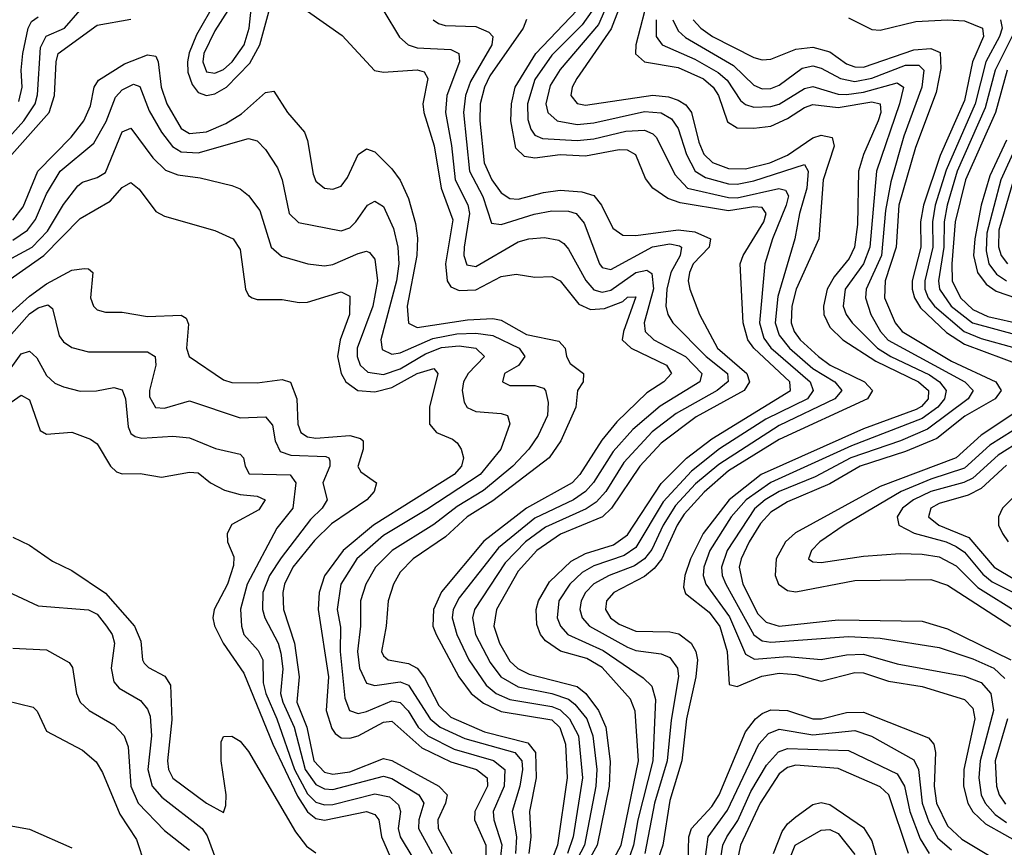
# Model space of a CAD drawing. Header units: inches. Extents: x 501365 to 657855, y 482276 to 547543.
# Tile 866 of 957: x 620906 to 623245, y 503165 to 505130. Entities that reach past the tile are written whole.
import ezdxf

# ---------------------------------------------------------------- set-up
doc = ezdxf.new("R2010")
doc.units = ezdxf.units.IN
doc.header["$MEASUREMENT"] = 0
doc.layers.add('A6520', color=7, linetype='Continuous')

msp = doc.modelspace()

# ---------------------------------------------------------------- linework, layer by layer
at = {"layer": 'A6520', "color": 5}
for points, elevation in [([(622320.8, 505210), (622281.1, 505118.9), (622190, 505011.5), (622165.9, 504974.1), (622155.5, 504930), (622160.5, 504910), (622182.6, 504890), (622230, 504881.1), (622270, 504885.4), (622390, 504911.8), (622430, 504909), (622454.3, 504894.4), (622470, 504871.7), (622489.6, 504810), (622510.7, 504770.7), (622535, 504755), (622590, 504740.3), (622610, 504739.4), (622650, 504747.3), (622770, 504786.2), (622779, 504770), (622775.6, 504730), (622758, 504670), (622747.5, 504610), (622707.1, 504472.9), (622700.3, 504410), (622710, 504381.1), (622734.3, 504350), (622790, 504302), (622841.9, 504270), (622858.5, 504250), (622842.6, 504230), (622710, 504166.8), (622566.4, 504073.6), (622511.7, 504028.3), (622463.5, 503976.5), (622434.2, 503930), (622407.6, 503872.4), (622390, 503850), (622366.5, 503833.5), (622306, 503810), (622270, 503790.6), (622250.1, 503770), (622239.8, 503750), (622236.7, 503730), (622242.4, 503710), (622259.7, 503690), (622350, 503640), (622370, 503632.6), (622430, 503624.7), (622450, 503615.6), (622468.2, 503590), (622470.9, 503570.9), (622453.3, 503466.7), (622444.2, 503370), (622414.2, 503270), (622390.7, 503150)], 3160), ([(622349.7, 505210), (622311.3, 505108.7), (622229.5, 504990), (622218.5, 504970), (622215.1, 504950), (622230, 504931.3), (622250, 504926.7), (622410, 504950.9), (622447.1, 504947.1), (622470, 504939.2), (622488, 504928), (622501.5, 504910), (622519.2, 504839.2), (622531, 504811), (622551.3, 504791.3), (622590, 504776.8), (622630, 504775.7), (622688.1, 504790), (622730, 504808.2), (622790, 504849.8), (622810, 504855.5), (622836, 504850), (622840.8, 504830), (622814.6, 504750), (622804.6, 504610), (622750.1, 504490.1), (622739.8, 504450), (622738.5, 504410), (622745.5, 504390), (622759.8, 504370), (622803.1, 504330), (622831.3, 504310), (622912.6, 504270), (622931.8, 504250), (622919.7, 504230), (622710, 504133.6), (622590, 504058.5), (622531.6, 504008.4), (622484.1, 503955.9), (622467.4, 503930), (622431.1, 503850), (622413, 503827), (622390, 503808.2), (622317.2, 503770), (622300.1, 503750), (622297.9, 503730), (622309.7, 503710), (622330, 503695), (622370, 503678.5), (622450, 503676.9), (622471.9, 503671.9), (622500.9, 503650), (622512, 503630), (622515.8, 503610), (622512.5, 503570), (622489.9, 503470), (622479, 503370), (622450, 503275.9), (622433.5, 503170), (622417, 503123)], 3180), ([(621369.6, 505170), (621326.2, 505093.8), (621308.8, 505051.2), (621304.9, 505030), (621305.7, 505005.7), (621316, 504976), (621330, 504957.4), (621350.1, 504950.1), (621370, 504954.2), (621397.3, 504970), (621453.2, 505026.8), (621476.8, 505070), (621510, 505192.9)], 3020), ([(622400.4, 505190), (622369.4, 505070), (622369.2, 505049.2), (622390, 505030), (622470, 505016.7), (622530, 504989.6), (622553.5, 504970), (622565.7, 504950), (622587.5, 504887.5), (622610, 504873.5), (622650, 504872.2), (622690, 504877.1), (622730, 504895.5), (622770, 504921.7), (622790, 504928.3), (622850, 504921.2), (622930, 504934.7), (622950.2, 504930.2), (622951.6, 504910), (622945.3, 504890), (622910.5, 504810), (622898.6, 504770), (622896.4, 504643.6), (622889, 504590), (622876.6, 504563.4), (622840.6, 504519.4), (622824.1, 504490), (622815.3, 504450), (622816.2, 504430), (622830, 504399.7), (622861.5, 504370), (622939.4, 504319.4), (623040.8, 504270), (623064.6, 504250), (623063.5, 504230), (623048.3, 504211.7), (623035.5, 504204.5), (622910, 504158.7), (622667.5, 504050), (622591.2, 503990), (622529.2, 503910), (622499.6, 503850), (622486.2, 503810), (622482.6, 503782.6), (622487.8, 503767.7), (622543.6, 503723.6), (622569.1, 503689.1), (622586.6, 503630), (622591.6, 503551.6), (622610, 503546.6), (622669, 503571), (622710, 503578.2), (622750, 503575.3), (622810, 503559.4), (622890, 503579.9), (622910, 503578.9), (622970, 503559.4), (623050, 503547), (623150, 503516), (623170, 503495.6), (623175.1, 503470), (623148.4, 503350), (623147.5, 503310), (623157.9, 503270), (623170, 503249.5), (623200.4, 503220.4), (623290, 503170.4)], 3220), ([(621418.6, 505181.4), (621370, 505103.9), (621343.9, 505050), (621341.2, 505030), (621350, 505006.6), (621370, 505002.7), (621390, 505011.9), (621410.9, 505030), (621439.3, 505070), (621451.6, 505110), (621457.5, 505170)], 3040), ([(620862.7, 504830), (620916.4, 504890), (620942.7, 504930), (620948.5, 504951.5), (620956.1, 505063.9), (620969.4, 505090.6), (621012.8, 505110), (621050, 505152.5)], 3040), ([(621590, 505150.1), (621672.3, 505092.3), (621749.1, 505009.1), (621770, 505005.3), (621850, 505011.3), (621866.6, 505006.5), (621875.8, 504990), (621863.9, 504930), (621865.8, 504910), (621890.4, 504830.4), (621907.4, 504730), (621935.1, 504655.1), (621917.9, 504550), (621921.5, 504510), (621930, 504496), (621950, 504487.1), (621990, 504488.3), (622050, 504520.4), (622085.8, 504525.8), (622130, 504518.8), (622170, 504519.9), (622190, 504509.6), (622234.4, 504454.4), (622262.3, 504442.3), (622295.4, 504444.6), (622338.8, 504461.2), (622350, 504471), (622370, 504471.8), (622340.7, 504390), (622337.5, 504370), (622358.3, 504350), (622442.5, 504310), (622454.6, 504290), (622436.2, 504270), (622395.9, 504244.1), (622324.6, 504175.4), (622288.5, 504131.5), (622237, 504050), (622218.2, 504030), (622110.1, 503970), (622008.6, 503891.5), (621908.2, 503771.8), (621888.9, 503730), (621887.3, 503690), (621895.2, 503670), (621949.5, 503569.5), (621978.7, 503530), (622007.5, 503507.5), (622050, 503487.7), (622170, 503468), (622189.3, 503449.3), (622202.3, 503410), (622206.5, 503330), (622183.3, 503170), (622124.6, 503015.4)], 3020), ([(621771.3, 505150), (621808.7, 505088.8), (621828.6, 505070), (621850, 505063.5), (621930, 505059.4), (621949.5, 505050), (621951.2, 505030), (621920.7, 504950), (621917.4, 504910), (621931.7, 504831.7), (621940.4, 504750), (621970.5, 504690.5), (621974.6, 504670), (621961.9, 504590), (621961.2, 504570), (621968.2, 504548.2), (621990, 504544.2), (622090, 504602.4), (622115.6, 504610), (622152.7, 504612.7), (622186.9, 504606.9), (622198.3, 504598.3), (622210, 504585.3), (622250.9, 504510.9), (622270, 504488.4), (622290, 504482.9), (622310, 504487.5), (622370, 504530), (622395.7, 504535.7), (622407.8, 504527.8), (622411.3, 504491.3), (622389.2, 504410), (622391.9, 504390), (622412, 504370), (622487.5, 504330), (622526.4, 504290), (622521.8, 504270), (622427.3, 504212.7), (622362.7, 504157.3), (622315.4, 504104.6), (622269.1, 504030.9), (622250.3, 504009.7), (622221.3, 503990), (622130, 503946.4), (622043.7, 503876.3), (621950, 503757.4), (621936, 503730), (621933.5, 503710), (621944.5, 503670), (621973.4, 503610), (622014.1, 503550), (622037.9, 503530), (622070, 503515.7), (622170, 503499.2), (622190, 503491.4), (622212.2, 503470), (622233.2, 503430), (622242.7, 503330), (622220.6, 503190), (622207.6, 503150)], 3040), ([(622290, 503085.9), (622334.7, 503170), (622375.8, 503370), (622368.3, 503488.3), (622357, 503517), (622290, 503592.2), (622253, 503613), (622190.5, 503630.5), (622154.9, 503654.9), (622143.5, 503670), (622134.2, 503694.2), (622132.9, 503730), (622138.3, 503750), (622164.6, 503795.4), (622215.7, 503844.3), (622250, 503863), (622316.5, 503883.5), (622350, 503907.1), (622430, 504028.9), (622490, 504089.3), (622550, 504135.2), (622737, 504250), (622735.6, 504270), (622649.6, 504350), (622636, 504370), (622624.6, 504410), (622617.1, 504550), (622624.8, 504570), (622674, 504650), (622679.3, 504670), (622670, 504684.5), (622650, 504685.8), (622590, 504676.2), (622475, 504695), (622445.3, 504705.3), (622409.6, 504730), (622392.8, 504752.8), (622369.5, 504809.5), (622350, 504820.3), (622330, 504821.3), (622250, 504805.7), (622190, 504808.9), (622130, 504801.1), (622105.1, 504805.1), (622085, 504825), (622073.1, 504890), (622074.2, 504930), (622083.4, 504970), (622132.4, 505050), (622230, 505152.9)], 3120), ([(622265, 505150), (622242, 505118), (622170, 505045.4), (622130, 504987.7), (622112.5, 504930), (622113, 504893), (622119.9, 504870), (622130, 504856.1), (622148, 504848), (622230, 504843), (622270, 504847.2), (622345.5, 504865.5), (622390, 504867.8), (622410, 504859.1), (622418.4, 504850), (622462.6, 504762.6), (622492.1, 504730), (622590, 504707.5), (622610, 504707.4), (622708.9, 504728.9), (622725.4, 504725.4), (622732.1, 504712.1), (622726.8, 504690), (622694.5, 504610), (622676.1, 504550), (622663.1, 504410), (622673.9, 504373.9), (622690.6, 504350.6), (622783.7, 504270), (622791, 504250), (622777.1, 504230), (622678.5, 504181.5), (622568.7, 504111.4), (622501.8, 504058.2), (622434.6, 503985.4), (622370, 503876.9), (622342.1, 503857.9), (622270, 503833.4), (622242.4, 503817.6), (622212.9, 503790), (622186.8, 503750), (622182.9, 503710), (622190.4, 503690), (622208.3, 503670), (622292.1, 503632.1), (622387.3, 503567.3), (622407.6, 503547.6), (622416.3, 503516.3), (622410, 503370), (622374.2, 503230), (622364.2, 503170), (622355.5, 503144.5)], 3140), ([(620887.8, 504810), (620976, 504910), (620988.9, 504950), (620993, 505030), (620997.9, 505050), (621090, 505117.1), (621170, 505131.3)], 3020), ([(620904.3, 504935.7), (620912.1, 504970), (620909.8, 505010.2), (620913.7, 505050), (620926.3, 505110), (620934.5, 505125.5), (620950, 505136.7)], 3060), ([(621888.5, 505130), (621901.3, 505121.3), (621916.5, 505116.5), (621990, 505114.1), (622020.5, 505100.5), (622030.1, 505090), (622027.9, 505070), (621976.7, 504983.3), (621965.3, 504950), (621960.2, 504910), (621974.5, 504770), (622006.5, 504710), (622027.1, 504647.1), (622050, 504643.5), (622128, 504668), (622170, 504675.8), (622210, 504675.5), (622227.6, 504670), (622247.3, 504647.3), (622283.4, 504550), (622290, 504541.7), (622310, 504537.1), (622408.9, 504591.1), (622450, 504597.6), (622473.4, 504593.4), (622478.4, 504590), (622475.1, 504570), (622452.9, 504530), (622443.1, 504490), (622441, 504450), (622445.6, 504430), (622457.8, 504410), (622536.9, 504330), (622587.5, 504290), (622589, 504271), (622563.1, 504250), (622465.3, 504194.7), (622408.8, 504151.2), (622341.3, 504078.7), (622298.3, 504010), (622275.6, 503984.4), (622251.3, 503968.7), (622155.1, 503924.9), (622107.7, 503890), (622059.6, 503840.4), (621986.7, 503730), (621981.9, 503710), (621989.2, 503670), (622024, 503604), (622048.7, 503570), (622090, 503546.2), (622170.3, 503530.3), (622210, 503516.7), (622225, 503505), (622252.9, 503470), (622267.7, 503430), (622276.8, 503350), (622274.6, 503310), (622247.5, 503170), (622205.6, 503090)], 3060), ([(622110.1, 505130.1), (622102.4, 505110), (622023.1, 504996.9), (622010.4, 504970), (622000.1, 504930), (621999, 504890), (622009.3, 504790), (622027.7, 504750), (622050, 504719), (622070, 504705.5), (622090, 504703.5), (622150, 504719.6), (622190, 504725), (622241, 504721), (622270, 504712.6), (622287.8, 504690), (622315.3, 504635.3), (622338.5, 504618.5), (622370, 504617.9), (622470, 504631), (622510, 504626.6), (622546.7, 504610), (622543.6, 504590), (622505.9, 504550), (622496.8, 504530), (622494.1, 504510), (622497.5, 504490), (622521.1, 504430), (622563.7, 504350), (622633.4, 504290), (622639.2, 504270), (622626.8, 504250), (622513.3, 504186.7), (622430, 504124.8), (622379.3, 504070), (622312.2, 503970), (622290.6, 503950), (622191.1, 503908.9), (622134.3, 503870), (622090, 503820.9), (622038.7, 503730), (622032.4, 503690), (622046.2, 503650), (622070, 503607.3), (622089.3, 503589.3), (622116.4, 503576.4), (622230, 503547.2), (622250.6, 503530.6), (622280.9, 503490), (622298.7, 503450), (622308.6, 503368.6), (622306, 503310), (622277.4, 503170), (622233.3, 503090)], 3080), ([(622417.6, 505130), (622417.6, 505090), (622432.1, 505070), (622510, 505036.5), (622565, 505005), (622586.4, 504986.4), (622618, 504938), (622630, 504928.3), (622650, 504922.5), (622690, 504923.7), (622710, 504929.4), (622770, 504966.8), (622790, 504971), (622850, 504953.3), (622870, 504952.3), (622910, 504957.9), (622990, 504980.3), (623005.3, 504970), (622996, 504930), (622941.3, 504770), (622925.7, 504590), (622910, 504550), (622866.8, 504490), (622862.2, 504450), (622869.2, 504430), (622883.2, 504410), (622943.6, 504350), (622975.4, 504330), (623066.9, 504286.9), (623091.1, 504270), (623106.8, 504250), (623103, 504230), (623087, 504210), (623050, 504183.5), (622882.1, 504117.9), (622690, 504031.4), (622631.7, 503990), (622596.4, 503950), (622545.1, 503870), (622530.9, 503830), (622529.8, 503810), (622535.6, 503790), (622592.1, 503712.1), (622630, 503623.7), (622651.5, 503611.5), (622730, 503618), (622810, 503611), (622870, 503622.3), (622910, 503623.5), (622990, 503600.6), (623150, 503571.5), (623190, 503556.1), (623212.5, 503530), (623219, 503490), (623187.1, 503370), (623184.3, 503330), (623190, 503290), (623199.2, 503270), (623222.9, 503242.9), (623250, 503223.7)], 3240), ([(622457.5, 505130), (622470, 505103.2), (622487.9, 505087.9), (622601.4, 505021.4), (622650, 504974.2), (622670, 504966), (622690, 504966.4), (622710, 504974.2), (622764.8, 505015.2), (622790, 505020.4), (622810, 505015.2), (622855.9, 504990), (622890, 504982.9), (622930, 504991), (623010, 505022), (623041.7, 505021.7), (623053.6, 505010), (623048.9, 504970), (623006.3, 504853.7), (622975.1, 504744.9), (622962.8, 504677.2), (622953.3, 504570), (622916.9, 504490), (622915, 504470), (622927.6, 504430), (622950.7, 504390), (622968.8, 504368.8), (623150.8, 504270), (623170.4, 504250), (623158.9, 504230), (623062.4, 504157.6), (622998.2, 504130), (622880.5, 504090), (622795.4, 504044.6), (622710, 504009.6), (622676.6, 503990), (622651.6, 503968.4), (622586.7, 503870), (622573.1, 503830), (622575, 503810), (622583.3, 503790), (622649.6, 503669.6), (622670, 503655), (622690, 503651.9), (622874.8, 503665.2), (622950, 503661.5), (623090, 503639.1), (623170, 503612.4), (623219.5, 503590), (623245.9, 503565.9)], 3260), ([(622505.9, 505130), (622523.9, 505110), (622551.6, 505090), (622650, 505040.5), (622670, 505034.5), (622690, 505036.2), (622750, 505059.7), (622790, 505064.6), (622830, 505053.4), (622870, 505024.9), (622890, 505017.7), (622910, 505017.2), (623030, 505058.2), (623070, 505061.5), (623092, 505052), (623094.3, 505014.3), (623083.1, 504956.9), (623033.8, 504826.2), (622994.5, 504690), (622987.9, 504590), (622961.7, 504510), (622960.4, 504470), (622985.9, 504410), (623002.1, 504390), (623119.3, 504319.3), (623224.7, 504270), (623237.5, 504250), (623223.2, 504230), (623151, 504189), (623084.6, 504135.4), (623010, 504104.9), (622902.7, 504070), (622830, 504028.4), (622730, 503985.1), (622690, 503960.7), (622666, 503934), (622638.6, 503890), (622619.4, 503850), (622615.4, 503830), (622623.4, 503790), (622659.4, 503719.4), (622679.3, 503699.3), (622710, 503690.4), (622850, 503704.8), (623050, 503701.6), (623110, 503683.8), (623260.4, 503610)], 3280), ([(622874.5, 505134.5), (622930, 505106.5), (622950, 505105), (623034.6, 505125.4), (623109.9, 505129.9), (623150, 505127.6), (623193, 505110), (623195.1, 505090), (623169.2, 505030), (623150, 504938), (623092.2, 504807.8), (623052.6, 504690), (623045.6, 504650), (623046.6, 504590), (623026.1, 504510), (623025.7, 504490), (623031.4, 504470), (623045.7, 504445.7), (623107.6, 504387.6), (623150, 504360), (623290, 504307.1)], 3320), ([(623235.8, 505130), (623239.7, 505110), (623233.1, 505090), (623200.7, 505030), (623175.8, 504930), (623107, 504773), (623080.9, 504690), (623074.1, 504650), (623075, 504590), (623056, 504510), (623056.3, 504490), (623063.8, 504470), (623078.9, 504450), (623149.6, 504389.6), (623190, 504373.2), (623270, 504351)], 3340), ([(623272.5, 505110), (623222.7, 505010), (623199.1, 504920.9), (623132.8, 504770), (623109.1, 504690), (623101.7, 504650), (623101.4, 504590), (623088.4, 504510), (623090.6, 504490), (623118.8, 504450), (623169.2, 504410), (623279.9, 504379.9)], 3360), ([(620890, 504654), (620914.5, 504685.5), (620949.2, 504770), (621028.8, 504851.2), (621058.7, 504890), (621074.5, 504925.5), (621083.3, 504970), (621093.2, 504986.8), (621155.1, 505024.9), (621210, 505046.3), (621230, 505043.3), (621235.3, 505030), (621242.4, 504970), (621256.1, 504930), (621290, 504871.8), (621310, 504859.8), (621350, 504863.9), (621396.1, 504883.9), (621433.2, 504906.8), (621490, 504957.2), (621510, 504960.1), (621542.1, 504910), (621582.6, 504862.6), (621590, 504843.1), (621603.3, 504763.3), (621610, 504746.7), (621630, 504730.1), (621650, 504727.3), (621670, 504735), (621684.6, 504755.4), (621710, 504810.1), (621730, 504823.6), (621750, 504816.6), (621790, 504776.2), (621810, 504748.9), (621830, 504705.5), (621846.5, 504646.5), (621851.1, 504611.1), (621849.8, 504570), (621826.3, 504450), (621830, 504409.5), (621850, 504399.2), (621970, 504417.6), (622030, 504420.7), (622050, 504416.8), (622110, 504382.7), (622186.4, 504366.4), (622201.8, 504350), (622204.6, 504330), (622213.9, 504313.9), (622245.5, 504290), (622244.8, 504270), (622231.3, 504250), (622226.9, 504210), (622191.4, 504130), (622164, 504090), (622030, 503987.4), (621969.2, 503950), (621917.5, 503902.5), (621840.5, 503850), (621810, 503818.2), (621794.2, 503790), (621781.3, 503750), (621776.4, 503690), (621765.3, 503630), (621770, 503619.3), (621781.3, 503610), (621830, 503601.3), (621850.1, 503590), (621867.4, 503567.4), (621902.1, 503502.1), (621930, 503474.2), (622010, 503439.5), (622112.8, 503412.8), (622131.2, 503390), (622133.3, 503330), (622117.2, 503250), (622120.6, 503190), (622115.2, 503150)], 2980), ([(623251.2, 505010), (623223.9, 504910), (623152.9, 504750), (623127.9, 504650), (623119.7, 504550), (623120.7, 504510), (623140.4, 504470), (623170, 504442.1), (623205.8, 504425.7), (623290, 504406.5)], 3380), ([(620890, 504606.7), (620924.9, 504630), (620944.2, 504655.8), (620970, 504716.6), (621002.5, 504770), (621082.8, 504837.2), (621111.5, 504888.5), (621133.8, 504946.2), (621150, 504963.4), (621176.6, 504976.6), (621191.3, 504971.3), (621213.9, 504913.9), (621243, 504863), (621269.2, 504829.2), (621290, 504815.9), (621330, 504814.2), (621450, 504848.1), (621470, 504842.6), (621490, 504822), (621518.5, 504778.5), (621529.7, 504749.7), (621546.3, 504670), (621568.8, 504648.8), (621670, 504628.4), (621690, 504636), (621704.4, 504650), (621732, 504690), (621750, 504699), (621770, 504686.4), (621793.9, 504633.9), (621804.2, 504590), (621806.6, 504550), (621801, 504510), (621764.1, 504370), (621767.2, 504347.2), (621790, 504335.5), (621810, 504338.9), (621887.2, 504372.8), (621944.5, 504384.5), (621990, 504385.6), (622030, 504380), (622092.2, 504350), (622106.2, 504330), (622090.9, 504309.1), (622058.1, 504290), (622053, 504270), (622070, 504261.3), (622130, 504261.4), (622150, 504255.3), (622155, 504250), (622161.3, 504221.3), (622159.8, 504190), (622137.5, 504142.5), (622115.7, 504110), (622077.2, 504070), (622008.2, 504011.8), (621945.5, 503974.5), (621890, 503931.1), (621791.2, 503870), (621751.7, 503830), (621728.4, 503790), (621715.9, 503750), (621715.7, 503690), (621708.6, 503630), (621713, 503590), (621730, 503554.9), (621750, 503549.5), (621810, 503558.3), (621830, 503550.3), (621881, 503470), (621904.6, 503450), (621963.3, 503423.3), (622082, 503390), (622098.8, 503370), (622100.3, 503350), (622094, 503310), (622076, 503250), (622085.9, 503190), (622083.7, 503150)], 2960), ([(620770, 504500.7), (620935.7, 504590), (620972.1, 504627.9), (621010, 504691.4), (621044.4, 504735.6), (621055.6, 504744.4), (621090, 504755.2), (621110, 504767.2), (621150, 504863.5), (621170, 504872.1), (621222.3, 504802.3), (621252.8, 504772.8), (621281.6, 504761.6), (621334.6, 504754.6), (621410, 504736.4), (621430, 504728.4), (621450, 504712.8), (621476.7, 504676.7), (621503.7, 504590), (621528.3, 504568.3), (621590.4, 504550), (621630, 504545.9), (621650, 504549.1), (621710, 504575.2), (621730, 504580.6), (621737.1, 504577), (621750, 504561.3), (621756.3, 504510), (621745.1, 504450), (621708.2, 504350), (621707.9, 504330), (621714.9, 504310), (621733, 504293), (621770, 504287.8), (621810, 504301), (621870, 504336.5), (621908.4, 504351.6), (621950, 504355.3), (621989.3, 504350), (622010.1, 504330), (621971.1, 504290), (621960.7, 504270), (621957, 504250), (621961.9, 504221.9), (621969.1, 504209.1), (621990, 504199.4), (622050, 504195.3), (622064.9, 504190), (622070.7, 504170.7), (622049.3, 504110), (622000.1, 504050), (621873.3, 503966.7), (621770, 503905.5), (621707.3, 503850), (621669.3, 503790), (621660.2, 503730), (621668, 503688), (621667.5, 503630), (621678.8, 503518.8), (621689.8, 503489.8), (621710, 503483.1), (621730, 503487.3), (621790, 503513), (621810, 503508.9), (621828.7, 503488.7), (621852.8, 503450), (621875.4, 503430), (621938.2, 503398.1), (622031.3, 503371.3), (622058.4, 503350), (622057, 503310), (622030.5, 503250), (622032.2, 503230), (622051, 503171), (622047, 503130)], 2940), ([(623250, 504844.3), (623210, 504759.5), (623190, 504690), (623174.7, 504610), (623171.5, 504570), (623180.8, 504530), (623201.7, 504501.7), (623225.4, 504485.4), (623370, 504435.6)], 3420), ([(623272.8, 504830), (623236.3, 504750), (623203.5, 504623.5), (623201.3, 504581.3), (623208.1, 504550), (623226, 504526), (623249.8, 504509.8)], 3440), ([(620870, 504504.4), (620963.9, 504570), (621050, 504658.1), (621121.1, 504698.9), (621150, 504731.4), (621170, 504743.7), (621190, 504727.6), (621230, 504675), (621250, 504663.8), (621369.6, 504629.7), (621413.2, 504610), (621430, 504584.4), (621442.3, 504490), (621450, 504475.5), (621458.7, 504470), (621470, 504465.3), (621530, 504466), (621570, 504458.2), (621590, 504459.5), (621670, 504483.6), (621690, 504473.2), (621689.4, 504430), (621667.4, 504370), (621661.2, 504330), (621669.6, 504290), (621681, 504270), (621709.7, 504249.7), (621750, 504246.2), (621790, 504256.4), (621850, 504290.2), (621890, 504302.2), (621899.4, 504290), (621879.9, 504210), (621879.3, 504170), (621896, 504150), (621934.1, 504134.1), (621945.1, 504125.1), (621955.1, 504110), (621960.1, 504090), (621955.2, 504070), (621937.8, 504050), (621746.2, 503930), (621674.8, 503870), (621630.4, 503809.6), (621617.7, 503770), (621615.1, 503730), (621639.4, 503570), (621633.9, 503490), (621647.4, 503447.4), (621655.5, 503435.5), (621670, 503425.2), (621690, 503424.2), (621710, 503429.4), (621770, 503462.2), (621790, 503464.2), (621861.4, 503401.4), (621930, 503367.6), (621991.6, 503350), (622016.5, 503330), (622017, 503310), (621987.6, 503250), (621986.2, 503230), (622013.3, 503170), (622013.3, 503130)], 2920), ([(623266.2, 504750), (623231.5, 504630), (623230.6, 504590.6), (623237.2, 504570), (623252.6, 504550)], 3460), ([(620850, 504402.6), (620930, 504473.6), (620970, 504502.8), (621030, 504535.4), (621059.3, 504539.3), (621070, 504538.5), (621080.2, 504530), (621074.6, 504470), (621081.4, 504450), (621090, 504441.4), (621110, 504435.6), (621150, 504435.4), (621210, 504425.3), (621290, 504428.8), (621301.3, 504421.3), (621307.2, 504407.2), (621302.3, 504350), (621308.8, 504330), (621390, 504274.7), (621410, 504268.9), (621470, 504267.5), (621530, 504275.6), (621549.2, 504269.2), (621564.2, 504230), (621566.6, 504170), (621573.8, 504150), (621590, 504139.5), (621610, 504136.2), (621690, 504142.4), (621715.5, 504135.5), (621721.9, 504130), (621722.3, 504110), (621709, 504069), (621716.2, 504056.2), (621754.1, 504030), (621748.1, 504010), (621730.4, 503990), (621646.9, 503933.1), (621606.3, 503893.7), (621554.8, 503830), (621535.3, 503790), (621531, 503770), (621532.5, 503730), (621559.2, 503650), (621570.2, 503570), (621564.7, 503510), (621587.9, 503450), (621605.1, 503370), (621630, 503343.4), (621650, 503338.9), (621690, 503344), (621770, 503375.9), (621790, 503371.1), (621902.1, 503310), (621921.2, 503290), (621917.8, 503270), (621899.2, 503230), (621900.3, 503210), (621932.9, 503150)], 2880), ([(620850, 504342.4), (620930, 504432), (620950, 504445.9), (620973.4, 504453.4), (620984.2, 504444.2), (620999.8, 504379.8), (621010, 504365.3), (621030, 504351.6), (621070, 504341.6), (621210, 504341.6), (621228.1, 504330), (621229.3, 504310), (621214.6, 504250), (621214.6, 504234.6), (621229.1, 504209.1), (621250, 504207.3), (621310, 504225.2), (621430, 504184.4), (621490, 504186.9), (621507, 504167), (621513.1, 504130), (621525.1, 504105.1), (621550, 504096.1), (621633.1, 504093.1), (621640.5, 504090), (621642.8, 504082.8), (621643.1, 504070), (621626.4, 504030), (621636.2, 503990), (621624.3, 503970), (621596.8, 503943.2), (621527.3, 503852.7), (621499.8, 503810), (621484.1, 503770), (621482.9, 503730), (621488.2, 503710), (621519.8, 503650), (621526.2, 503626.2), (621531.2, 503588.8), (621525.6, 503530), (621530.9, 503510), (621558.1, 503450), (621584.2, 503350), (621610, 503314), (621630, 503303.6), (621650, 503302), (621770, 503334), (621790, 503328.7), (621854, 503290), (621865.9, 503270), (621854, 503230), (621853.2, 503210), (621885.9, 503150)], 2860), ([(620870, 504281.1), (620910, 504336.4), (620930, 504343.4), (620947.3, 504327.3), (620970, 504285.4), (620990, 504266.8), (621010, 504258.2), (621050, 504248.1), (621089, 504249), (621130, 504256.4), (621150, 504251.5), (621157.5, 504230), (621163.6, 504163.6), (621170, 504147.6), (621180.6, 504140.6), (621196.7, 504136.7), (621270, 504140.8), (621310, 504136.9), (621371.6, 504111.6), (621430, 504098.1), (621438.1, 504090), (621441.6, 504070), (621451.5, 504051.5), (621549, 504049), (621562, 504030), (621555.1, 503970), (621517, 503923), (621446.3, 503790), (621430.7, 503730.7), (621432.8, 503690), (621438.9, 503670), (621472.6, 503632.6), (621483.4, 503610), (621484.7, 503555.3), (621490.7, 503530), (621517.4, 503470), (621559.3, 503350), (621590, 503292.1), (621610, 503272.1), (621630, 503265.5), (621650, 503266.7), (621750, 503291.8), (621784.5, 503284.5), (621806.2, 503266.2), (621810.8, 503250), (621805.1, 503210), (621810, 503190), (621840.3, 503140.3)], 2840), ([(620870, 504210.8), (620910, 504238.5), (620930, 504227.1), (620955, 504155), (620970, 504146), (621030.5, 504150.5), (621074.3, 504134.3), (621090, 504123.2), (621121.9, 504070), (621136.3, 504056.3), (621150, 504051.6), (621192.6, 504052.6), (621243.5, 504043.5), (621310, 504056), (621330, 504053.9), (621359.2, 504030), (621393.1, 504013.1), (621430, 504002.3), (621470, 503998.6), (621489.4, 503990), (621473.9, 503966.1), (621410, 503931.1), (621399.1, 503910), (621399.8, 503890), (621414.9, 503854.9), (621414, 503834), (621400, 503790), (621368.2, 503730), (621364.7, 503710), (621369.1, 503690.9), (621389.5, 503650), (621438.8, 503578.8), (621507.6, 503410), (621566.3, 503286.3), (621590, 503249), (621610, 503233.4), (621630, 503229.7), (621730, 503249.8), (621750, 503242.7), (621759.1, 503230), (621765.2, 503190), (621800.3, 503110)], 2820), ([(623319.6, 504230), (623190, 504143.3), (623130, 504090), (622950, 504022), (622748.5, 503911.5), (622725.3, 503890), (622703.1, 503850), (622700.3, 503810), (622708.4, 503790), (622730, 503774.8), (622750, 503771.9), (622890, 503798.9), (623070, 503800.8), (623110, 503787.6), (623259.9, 503690)], 3320), ([(623265.5, 504154.5), (623210, 504119.8), (623150, 504065.3), (623070, 504039.4), (622999.7, 504010), (622864.2, 503930), (622806.9, 503890), (622786.5, 503870), (622779.7, 503850), (622790, 503843.2), (622810, 503841.5), (622910, 503856.1), (622997.6, 503862.4), (623050, 503861.1), (623090, 503854.6), (623130, 503833), (623181.7, 503781.7), (623280.5, 503720.5)], 3340), ([(623287.7, 504132.3), (623230, 504096), (623170, 504041.2), (623148.7, 504031.3), (623070.1, 504010), (623029.4, 503990), (623003, 503970), (622990.4, 503950), (622994.6, 503930), (623030.6, 503910.6), (623106.4, 503890), (623130, 503879.5), (623150, 503865.9), (623193.6, 503813.6), (623215.7, 503795.7), (623330, 503738)], 3360), ([(623250, 504072), (623190, 504016.9), (623158.5, 504001.5), (623090, 503981.3), (623070.5, 503970), (623064.6, 503950), (623089.2, 503930), (623160.4, 503900.4), (623220.3, 503830), (623270, 503800.5)], 3380), ([(623300.2, 504030), (623240.8, 503970), (623230.7, 503950), (623231.3, 503930), (623240.1, 503910), (623253.6, 503890)], 3420), ([(620890, 503901.2), (620930, 503882.4), (620984.6, 503844.6), (621030, 503822.4), (621110, 503768.1), (621179, 503690), (621194.2, 503654.2), (621197.6, 503610), (621202.3, 503602.3), (621212.1, 503592.1), (621251.2, 503571.2), (621264.2, 503550), (621267.8, 503467.8), (621257.3, 503370), (621259.6, 503350), (621270, 503329.3), (621350, 503269.7), (621390, 503247.7), (621395.8, 503264.1), (621396.7, 503290), (621384.5, 503370), (621384.8, 503415.2), (621390, 503428.2), (621410, 503428.9), (621430, 503416.9), (621450, 503392.7), (621561.4, 503201.4), (621587.5, 503167.5), (621610, 503151.9)], 2780), ([(620839.7, 503790), (620950, 503738.4), (621070, 503729.2), (621090, 503718.5), (621112.6, 503690), (621125.7, 503670), (621131.7, 503650), (621123.4, 503590), (621130, 503558.2), (621142.9, 503542.9), (621193.6, 503513.6), (621210, 503493), (621216.1, 503476.1), (621219.2, 503430), (621210.7, 503350), (621220.9, 503310), (621244, 503284), (621339.9, 503210), (621351.9, 503191.9), (621374.7, 503130)], 2760), ([(620890, 503637.9), (620970, 503634.1), (621024.2, 503604.2), (621032, 503592), (621041, 503530), (621050.1, 503510), (621071, 503490), (621130, 503456), (621154.3, 503430), (621163.6, 503403.6), (621170.4, 503310.4), (621187.5, 503270), (621250, 503205.2), (621310, 503158)], 2740), ([(620873.6, 503513.6), (620938.1, 503498.1), (620948.2, 503488.2), (620970, 503441.1), (621055.7, 503395.7), (621088.3, 503368.3), (621103, 503343), (621144.1, 503244.1), (621183.9, 503183.9), (621203.7, 503123.7)], 2720), ([(622493.9, 503130), (622495.4, 503190), (622502.2, 503210), (622550, 503262.1), (622567.6, 503290), (622630, 503439.5), (622654.1, 503470), (622670, 503483), (622690, 503491.4), (622730, 503489.6), (622790, 503469.8), (622810.8, 503470), (622870, 503485.5), (622910, 503485.6), (623064.9, 503424.9), (623077.1, 503410), (623081.2, 503390), (623078.4, 503310), (623083.9, 503270), (623110, 503216.1), (623144, 503184), (623219.4, 503139.4)], 3180), ([(623252.6, 503470), (623223.2, 503370), (623226.3, 503310), (623232.5, 503290), (623247.5, 503267.5)], 3260), ([(622533.4, 503130), (622541.6, 503190), (622587.1, 503252.9), (622661.9, 503410), (622684.8, 503435.2), (622710, 503445.9), (622790, 503432.1), (622890, 503442), (622929.1, 503429.1), (623030, 503373), (623041, 503350), (623049.6, 503269.6), (623065.5, 503225.5), (623086.9, 503186.9), (623119.4, 503159.4)], 3160), ([(622566.4, 503110), (622576.2, 503170), (622585.6, 503190), (622611.5, 503228.5), (622642.4, 503297.6), (622679.6, 503360.4), (622708.4, 503391.6), (622730, 503399.8), (622875, 503395), (622990, 503339.3), (623007.7, 503310), (623020.7, 503250), (623044.8, 503184.8), (623066.2, 503150)], 3140), ([(623017, 503150), (622970.3, 503290), (622950, 503308.3), (622850, 503352), (622750, 503360.2), (622730, 503354.7), (622710, 503339.1), (622664.7, 503270), (622617.8, 503170), (622603, 503097)], 3120), ([(622696.3, 503150), (622717.3, 503202.7), (622730, 503221), (622750, 503237.4), (622790, 503266.8), (622810, 503271.3), (622830, 503266.5), (622910, 503212), (622930, 503180.4), (622954.5, 503094.5)], 3080), ([(620850, 503222.7), (620930, 503208.1), (621030, 503164.1)], 2680), ([(622737.3, 503142.7), (622748.1, 503170), (622810, 503206.1), (622830, 503207.4), (622850, 503197.6), (622890, 503147.7)], 3060)]:
    msp.add_lwpolyline(points, dxfattribs=dict(at, elevation=elevation))

doc.saveas('drawing.dxf')
